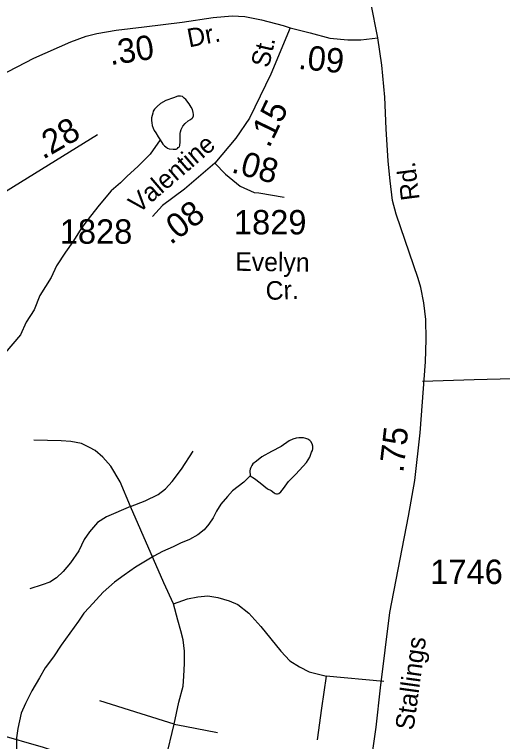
# Model space of a CAD drawing. Extents: x 2126262 to 2293712, y 749403 to 919119.
# Drawn here: x 2218490 to 2220992, y 765008 to 768733 of the extents above; entities that cross this region are included whole.
import ezdxf

# ---------------------------------------------------------------- set-up
doc = ezdxf.new("R2010")
doc.units = 0
for name, color, linetype in [('Exist Hydrographic Misc Water Feature', 7, 'Continuous'), ('Exist Road Non-System Type 51', 7, 'Continuous'), ('Exist Road Secondary Mileage Hundredths English Label', 7, 'Continuous'), ('Exist Road Secondary Type 51 Attributed', 7, 'Continuous'), ('Exist Road Secondary Type 51 Label', 7, 'Continuous'), ('Exist Road Secondary Type 51 Number Label', 7, 'Continuous')]:
    doc.layers.add(name, color=color, linetype=linetype)

msp = doc.modelspace()

# ---------------------------------------------------------------- linework, layer by layer
at = {"layer": 'Exist Hydrographic Misc Water Feature'}
for points in [[(2219237.1, 768090.1), (2219251.4, 768068.5), (2219259.4, 768060.4), (2219265.2, 768054.6), (2219275.2, 768048.7), (2219283.6, 768044.6), (2219303.3, 768042.8), (2219319.3, 768042.8), (2219325.2, 768046.8), (2219329.3, 768051.1), (2219335.5, 768055), (2219337.3, 768060.8), (2219339.4, 768080.8), (2219339.4, 768099), (2219338.8, 768123.1), (2219340.8, 768130.8), (2219344.9, 768142.8), (2219348.4, 768151.2), (2219352.7, 768161.1), (2219364.8, 768175.1), (2219380.4, 768187.3), (2219392.3, 768195.3), (2219400.1, 768201.4), (2219404.2, 768205.6), (2219408.1, 768213.6), (2219408.1, 768221.3), (2219406, 768231.3), (2219401.9, 768245.4), (2219395.8, 768257.2), (2219386.1, 768275.3), (2219367.7, 768297.2), (2219359.7, 768304.9), (2219351.7, 768313), (2219341.6, 768314.9), (2219333.7, 768314.9), (2219327.7, 768314.6), (2219305.6, 768306.6), (2219265.8, 768292.3), (2219237.9, 768276.2), (2219221.9, 768262), (2219208.2, 768247.8), (2219201.8, 768237.8), (2219198.5, 768227.8), (2219196.1, 768216), (2219192.4, 768203.9), (2219192.6, 768189.7), (2219194.4, 768178.1), (2219196.7, 768164), (2219200.8, 768150), (2219206.9, 768138.1), (2219215.1, 768126.3), (2219227, 768106.2), (2219237.1, 768090.1)], [(2219237.1, 768090.1), (2219185.6, 768018), (2219124.3, 767955.4), (2219066.7, 767903.3), (2219032.8, 767871.1), (2218985.1, 767828.8), (2218923.5, 767756.1), (2218880.3, 767699.8), (2218834.6, 767641.8), (2218789, 767567.6), (2218751.3, 767515.2), (2218705.8, 767445), (2218678.3, 767384.7), (2218620.7, 767292.3), (2218591.4, 767220.1), (2218549.9, 767155.8), (2218520.2, 767091.7), (2218442.7, 766999.2)], [(2219698.8, 766368.1), (2219720.8, 766354.3), (2219749.1, 766332.6), (2219787, 766302.9), (2219805.3, 766292.9), (2219821.3, 766281.1), (2219827.2, 766279), (2219833.4, 766277.3), (2219839.3, 766277.2), (2219845.1, 766279.1), (2219855.5, 766287.3), (2219869.2, 766303.5), (2219894.7, 766339.4), (2219932.6, 766377.9), (2219986.3, 766437.9), (2220004.4, 766464.4), (2220013.6, 766490.2), (2220018.1, 766498.4), (2220019.3, 766506.4), (2220019.3, 766514.5), (2220019.6, 766520.1), (2220015.7, 766532.1), (2220009.1, 766544.4), (2220003.4, 766550.2), (2219993.3, 766556.1), (2219983.3, 766560.1), (2219971.2, 766563.9), (2219959.3, 766563.7), (2219947.4, 766563.9), (2219933.4, 766561.5), (2219917.4, 766557.4), (2219897.5, 766547.5), (2219857.4, 766519), (2219807.7, 766492.9), (2219758.3, 766466.7), (2219730.2, 766444.5), (2219712.2, 766430.2), (2219706.2, 766422.2), (2219702.3, 766412.3), (2219698.6, 766402.3), (2219696.4, 766394.1), (2219698.8, 766368.1)], [(2219698.8, 766368.1), (2219665, 766335.9), (2219637.1, 766313.8), (2219607.6, 766291.5), (2219581.6, 766263.3), (2219547.7, 766223), (2219526, 766187), (2219508.4, 766153.1), (2219486.4, 766120.7), (2219462.6, 766092.7), (2219430.6, 766066.3), (2219387.2, 766042), (2219341.2, 766023.8), (2219303.3, 766005.6), (2219249.6, 765981.2), (2219203.9, 765956.9), (2219162, 765930.7), (2219110.4, 765900.4), (2219052.5, 765860.1), (2219002.7, 765823.8), (2218945.1, 765773.3), (2218872.1, 765694.7), (2218845.8, 765664.5), (2218818.4, 765624.5), (2218774.3, 765562.2), (2218729, 765501.7), (2218689.6, 765441.5), (2218647.5, 765385.4), (2218618, 765333), (2218579.1, 765266.7), (2218547.1, 765202.5), (2218523.5, 765152.6), (2218506.3, 765074.5), (2218500.3, 765026.3), (2218499.7, 764874.7)]]:
    msp.add_lwpolyline(points, dxfattribs=at)
at = {"layer": 'Exist Road Non-System Type 51'}
for p, q in [((2220382.9, 765315.1), (2220088, 765341.6)), ((2219232.8, 764782), (2219309, 765095.9))]:
    msp.add_line(p, q, dxfattribs=at)
for points in [[(2220581.5, 766854.6), (2220846.7, 766862.9), (2221181.7, 766871.3), (2221458.1, 766882.5), (2221625.6, 766854.6), (2221837.7, 766849), (2222138.5, 766838.5)], [(2219084.7, 766211.4), (2219031.1, 766337.6), (2218983.1, 766419), (2218942.4, 766464.6), (2218904.2, 766497.9), (2218874.6, 766513.9), (2218833.9, 766534.8), (2218779.7, 766544.7), (2218729.1, 766548.4), (2218589.8, 766552.1)], [(2219084.7, 766211.4), (2219159.4, 766240.2), (2219227.2, 766272.3), (2219264.1, 766301.8), (2219298.7, 766340.1), (2219346.7, 766402.9), (2219406, 766494.4)], [(2219084.7, 766211.4), (2218962.1, 766158.8), (2218915.3, 766129.2), (2218874.6, 766082.4), (2218847.5, 766041.7), (2218820.3, 765983.8), (2218777.2, 765923.4), (2218739.6, 765877.8), (2218705.1, 765846.9), (2218671.8, 765824.7), (2218631.1, 765810), (2218569.5, 765790.2)], [(2219305.1, 765712.7), (2219254.9, 765821), (2219084.7, 766211.4)], [(2219305.1, 765712.7), (2219377.6, 765738.4), (2219430.6, 765749.5), (2219481.1, 765753.2), (2219532.9, 765745.8), (2219590.8, 765728.6), (2219635.2, 765708.9), (2219691.9, 765665.7), (2219753.6, 765596.7), (2219855.9, 765470.9), (2219901.5, 765421.6), (2219950.8, 765389.6), (2220000.1, 765363.7), (2220075.3, 765345.2), (2220088, 765341.6)], [(2219309, 765095.9), (2219332.6, 765209.6), (2219354.8, 765290.9), (2219357.8, 765342.7), (2219361.5, 765406.8), (2219361.5, 765470.9), (2219354.8, 765527.6), (2219342.4, 765574.5), (2219327.6, 765628.7), (2219305.1, 765712.7)], [(2220088, 765341.6), (2220064.7, 765177.7), (2220041.7, 765016.1)], [(2219309, 765095.9), (2219138.9, 765149.4), (2218926.8, 765215.9)], [(2219309, 765095.9), (2219364, 765086.4), (2219531.3, 765053.8)]]:
    msp.add_lwpolyline(points, dxfattribs=at)
at = {"layer": 'Exist Road Secondary Type 51 Attributed'}
for points in [[(2220353.7, 768613.2), (2220316.5, 768794.9), (2220269.3, 769005.3), (2220182, 769403.8), (2220086.8, 769842.4), (2220042.5, 770066.4), (2219991.7, 770344)], [(2218413.3, 768419.3), (2218589.5, 768508.4), (2218778.9, 768593.2), (2218857.6, 768622.5), (2218912.7, 768636.1), (2219010.7, 768653.3), (2219154.5, 768670.4), (2219349.2, 768694), (2219509.4, 768717.7), (2219606.7, 768725.5), (2219671.1, 768723.4), (2219756.3, 768705.5), (2219867.9, 768676.2), (2219903.7, 768664.7)], [(2219903.7, 768664.7), (2219803.9, 768427.6), (2219694.8, 768202.4), (2219624.8, 768098.4), (2219516.8, 767971.9)], [(2219903.7, 768664.7), (2220006, 768638.2), (2220107.6, 768611.8), (2220199.9, 768602.5), (2220266.4, 768602.5), (2220353.7, 768613.2)], [(2220284.3, 764693.5), (2220309.4, 764840.2), (2220345, 765081.2), (2220367.3, 765282.3), (2220414.1, 765668.6), (2220509.7, 766162.4), (2220541.8, 766345.4), (2220570.4, 766589.1), (2220597, 766952.5), (2220600.6, 767067), (2220598.4, 767170.7), (2220588.4, 767255.2), (2220573.4, 767333.9), (2220560.5, 767380.4), (2220446.7, 767710.2), (2220428.9, 767780.3), (2220415.3, 767880.5), (2220405.2, 767982.1), (2220395.2, 768147.4), (2220388.8, 768309.1), (2220373.8, 768473.7), (2220353.7, 768613.2)], [(2217772.2, 768095.2), (2217837.3, 767965.7), (2217898.1, 767856.9), (2217945.3, 767812.5), (2218014.7, 767767.5), (2218073.4, 767745.3), (2218117.1, 767736), (2218173.6, 767734.6), (2218222.9, 767732.4), (2218298.1, 767750.3), (2218361.6, 767776.5), (2218592.6, 767918.3), (2218914.8, 768117.7)], [(2219516.8, 767971.9), (2219361.3, 767838.3), (2219249.7, 767753.7), (2219197.5, 767698.4)], [(2219516.8, 767971.9), (2219572.4, 767914.3), (2219646.6, 767853.9), (2219719.1, 767821.3), (2219742.5, 767818.6), (2219873, 767797.3)], [(2216418, 765841.4), (2216505, 765770.6), (2216740.9, 765598.7), (2216895.1, 765515.6), (2217072.4, 765440.2), (2217265, 765381.5), (2217582.1, 765290), (2218159.6, 765114.7), (2218637, 764979.2), (2219168, 764796.9), (2219353.7, 764760.6), (2219584, 764742.4), (2219968.5, 764711), (2220129, 764702.6), (2220284.3, 764693.5)]]:
    msp.add_lwpolyline(points, dxfattribs=at)

# ---------------------------------------------------------------- texts
at = {"layer": 'Exist Road Secondary Mileage Hundredths English Label'}
for s, rotation, p in [('.30', 8.3806, (2218982.2, 768472.9)), ('.09', 354.2454, (2219941.9, 768454.6)), ('.15', 64.1336, (2219795.5, 768044.7)), ('.28', 30.2247, (2218636.7, 767987.9)), ('.75', 83.3052, (2220483.1, 766382))]:
    msp.add_text(s, height=125, rotation=rotation, dxfattribs=at).set_placement(p)
at = {"layer": 'Exist Road Secondary Type 51 Attributed'}
for rotation, p in [(344.8115, (2219597.2, 767925.2)), (37.1622, (2219290.6, 767549.6))]:
    msp.add_text('.08', height=125, rotation=rotation, dxfattribs=at).set_placement(p)
at = {"layer": 'Exist Road Secondary Type 51 Label'}
for s, rotation, p in [('Dr.', 10.9404, (2219385.3, 768564.1)), ('St.', 77.0723, (2219793.7, 768455.8)), ('Valentine', 40.6005, (2219125.3, 767709.9)), ('Rd.', 97.2953, (2220567.4, 767786.2)), ('Evelyn', 359.2862, (2219621.3, 767419.8)), ('Cr.', 2.1661, (2219779.4, 767269.8)), ('Stallings', 82.1657, (2220535.6, 765061.7))]:
    msp.add_text(s, height=95, rotation=rotation, dxfattribs=at).set_placement(p)
at = {"layer": 'Exist Road Secondary Type 51 Number Label'}
for s, p in [('1829', (2219615.2, 767606)), ('1828', (2218722.1, 767558.3)), ('1746', (2220621.8, 765814.5))]:
    msp.add_text(s, height=125, dxfattribs=at).set_placement(p)

doc.saveas('drawing.dxf')
